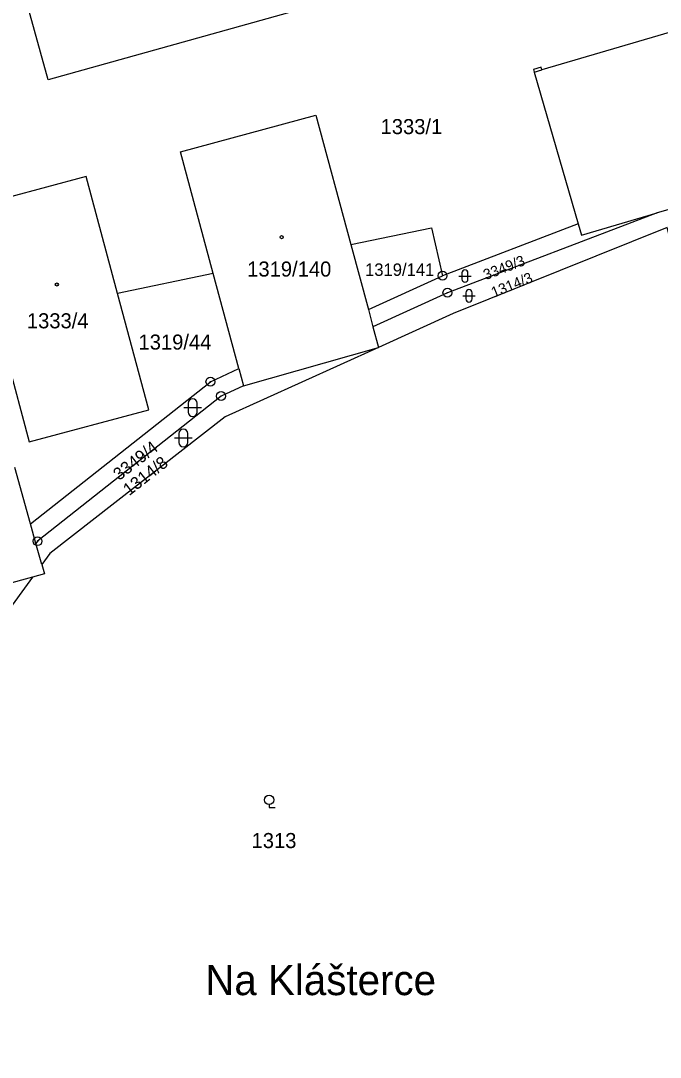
# Model space of a CAD drawing. Extents: x -733394 to -722299, y -1082822 to -1075049.
# Drawn here: x -727997 to -727924.8, y -1078933.9 to -1078817 of the extents above; entities that cross this region are included whole.
import ezdxf

# ---------------------------------------------------------------- set-up
doc = ezdxf.new("R2010")
doc.units = 0
for name, color, linetype in [('Hranice parcel', 7, 'Continuous'), ('Parcelní čísla', 7, 'Continuous'), ('Pop  PČ popisy', 7, 'Continuous'), ('Vnitřní kresba', 7, 'Continuous'), ('Značky bodu BP', 7, 'Continuous'), ('Značky budov', 7, 'Continuous'), ('Značky kultur', 7, 'Continuous')]:
    doc.layers.add(name, color=color, linetype=linetype)

msp = doc.modelspace()

# ---------------------------------------------------------------- linework, layer by layer
at = {"layer": 'Hranice parcel'}
for p, q in [((-727978.97, -1078831.78), (-727963.7, -1078827.64)), ((-727963.7, -1078827.64), (-727959.75, -1078842.26)), ((-727975.26, -1078845.52), (-727978.97, -1078831.78)), ((-727934.11, -1078839.91), (-727949.4, -1078845.76)), ((-727959.75, -1078842.26), (-727957.77, -1078849.58)), ((-727975.26, -1078845.52), (-727986.05, -1078847.78)), ((-727972.37, -1078856.25), (-727975.26, -1078845.52)), ((-727957.77, -1078849.58), (-727949.4, -1078845.76)), ((-727957.77, -1078849.58), (-727957.25, -1078851.52)), ((-727957.25, -1078851.52), (-727956.62, -1078853.85)), ((-727971.84, -1078858.18), (-727956.62, -1078853.85)), ((-727972.37, -1078856.25), (-727971.84, -1078858.18)), ((-727995.87, -1078873.75), (-727997.65, -1078867.4)), ((-727995.26, -1078875.96), (-727995.87, -1078873.75)), ((-727994.59, -1078878.34), (-727995.26, -1078875.96)), ((-727995.63, -1078879.76), (-727998.82, -1078880.65))]:
    msp.add_line(p, q, dxfattribs=at)
for points in [[(-727845.79, -1078795.39), (-727849.49, -1078796.48), (-727850.05, -1078794.56), (-727894.5, -1078807.61), (-727893.94, -1078809.53), (-727938.2, -1078822.54), (-727938.28, -1078822.25), (-727939.14, -1078822.5), (-727939.06, -1078822.79), (-727934.11, -1078839.91)], [(-727953.28, -1078802.92), (-727953.64, -1078805.96), (-727961.14, -1078814.47), (-727993.87, -1078823.66), (-727996.3, -1078814.99)], [(-727872.29, -1078823.15), (-727903.04, -1078832.18), (-727924.53, -1078838.49), (-727925.19, -1078838.68)], [(-727986.05, -1078847.78), (-727989.6, -1078834.56), (-728003.06, -1078838.19), (-728001.1, -1078845.54)], [(-727908.8, -1078840.09), (-727909.52, -1078836.63), (-727923.45, -1078842.68), (-727924.05, -1078840.34), (-727948.22, -1078850.04), (-727956.62, -1078853.85)], [(-727925.19, -1078838.68), (-727948.85, -1078847.68), (-727957.25, -1078851.52)], [(-727934.11, -1078839.91), (-727933.74, -1078841.19), (-727925.19, -1078838.68)], [(-727959.75, -1078842.26), (-727950.65, -1078840.35), (-727949.4, -1078845.76)], [(-728001.1, -1078845.54), (-727996.04, -1078864.5), (-727982.54, -1078860.9), (-727986.05, -1078847.78)], [(-727956.62, -1078853.85), (-727973.91, -1078861.7), (-727993.71, -1078877.12), (-727994.59, -1078878.34)], [(-727995.87, -1078873.75), (-727975.58, -1078857.72), (-727972.37, -1078856.25)], [(-727971.84, -1078858.18), (-727974.38, -1078859.34), (-727995.08, -1078875.72), (-727995.26, -1078875.96)], [(-727994.59, -1078878.34), (-727994.3, -1078879.39), (-727995.63, -1078879.76)], [(-727995.63, -1078879.76), (-728007.85, -1078896.54), (-728026.57, -1078911.66), (-728049.18, -1078923.9), (-728064.85, -1078929.45), (-728077.54, -1078933.94)]]:
    msp.add_lwpolyline(points, dxfattribs=at)
at = {"layer": 'Vnitřní kresba'}
msp.add_line((-727939.06, -1078822.79), (-727938.2, -1078822.54), dxfattribs=at)
at = {"layer": 'Značky bodu BP'}
for centre, radius in [((-727949.4, -1078845.76), 0.5), ((-727949.4, -1078845.76), 0.0303), ((-727948.85, -1078847.68), 0.5), ((-727948.85, -1078847.68), 0.0303), ((-727975.58, -1078857.72), 0.5), ((-727975.58, -1078857.72), 0.0303), ((-727974.38, -1078859.34), 0.5), ((-727974.38, -1078859.34), 0.0303), ((-727995.08, -1078875.72), 0.5), ((-727995.08, -1078875.72), 0.0303)]:
    msp.add_circle(centre, radius, dxfattribs=at)
at = {"layer": 'Značky budov'}
for centre in [(-727967.55, -1078841.41), (-727992.9, -1078846.76)]:
    msp.add_circle(centre, 0.175, dxfattribs=at)
at = {"layer": 'Značky kultur'}
for p, q in [((-727947.58, -1078845.8), (-727946.18, -1078845.8)), ((-727947.23, -1078845.45), (-727947.23, -1078846.15)), ((-727946.53, -1078846.15), (-727946.53, -1078845.45)), ((-727947.12, -1078848.03), (-727945.72, -1078848.03)), ((-727946.77, -1078847.68), (-727946.77, -1078848.38)), ((-727946.07, -1078848.38), (-727946.07, -1078847.68)), ((-727978.09, -1078860.15), (-727978.09, -1078861.15)), ((-727977.09, -1078861.15), (-727977.09, -1078860.15)), ((-727978.59, -1078860.65), (-727976.59, -1078860.65)), ((-727979.14, -1078863.57), (-727979.14, -1078864.57)), ((-727978.14, -1078864.57), (-727978.14, -1078863.57)), ((-727979.64, -1078864.07), (-727977.64, -1078864.07)), ((-727968.96, -1078905.42), (-727968.96, -1078905.77)), ((-727968.96, -1078905.77), (-727968.26, -1078905.77))]:
    msp.add_line(p, q, dxfattribs=at)
msp.add_circle((-727968.96, -1078904.9), 0.525, dxfattribs=at)
for centre, radius, start, end in [((-727946.88, -1078845.45), 0.35, 0, 180), ((-727946.88, -1078846.15), 0.35, 180, 359.9879), ((-727946.42, -1078847.68), 0.35, 0, 180), ((-727946.42, -1078848.38), 0.35, 180, 359.9879), ((-727977.59, -1078860.15), 0.5, 0, 180), ((-727977.59, -1078861.15), 0.5, 180, 359.9879), ((-727978.64, -1078863.57), 0.5, 0, 180), ((-727978.64, -1078864.57), 0.5, 180, 359.9879)]:
    msp.add_arc(centre, radius, start, end, dxfattribs=at)

# ---------------------------------------------------------------- texts
at = {"layer": 'Parcelní čísla'}
for s, height, p in [('1333/1', 1.7, (-727956.39, -1078829.79)), ('1319/140', 1.7, (-727971.43, -1078845.86)), ('1319/141', 1.4, (-727958.14, -1078845.78)), ('1333/4', 1.7, (-727996.28, -1078851.7)), ('1319/44', 1.7, (-727983.69, -1078854.1)), ('1313', 1.7, (-727970.94, -1078910.34))]:
    msp.add_text(s, height=height, dxfattribs=at).set_placement(p)
for s, height, rotation, p in [('3349/3', 1.19, 21, (-727944.53, -1078846.27)), ('1314/3', 1.19, 22, (-727943.63, -1078848.26)), ('3349/4', 1.4, 38, (-727985.87, -1078868.93)), ('1314/8', 1.4, 38, (-727984.75, -1078870.65))]:
    msp.add_text(s, height=height, rotation=rotation, dxfattribs=at).set_placement(p)
at = {"layer": 'Pop  PČ popisy'}
msp.add_text('Na Klášterce', height=3.4, dxfattribs=at).set_placement((-727976.16, -1078926.93))

doc.saveas('drawing.dxf')
